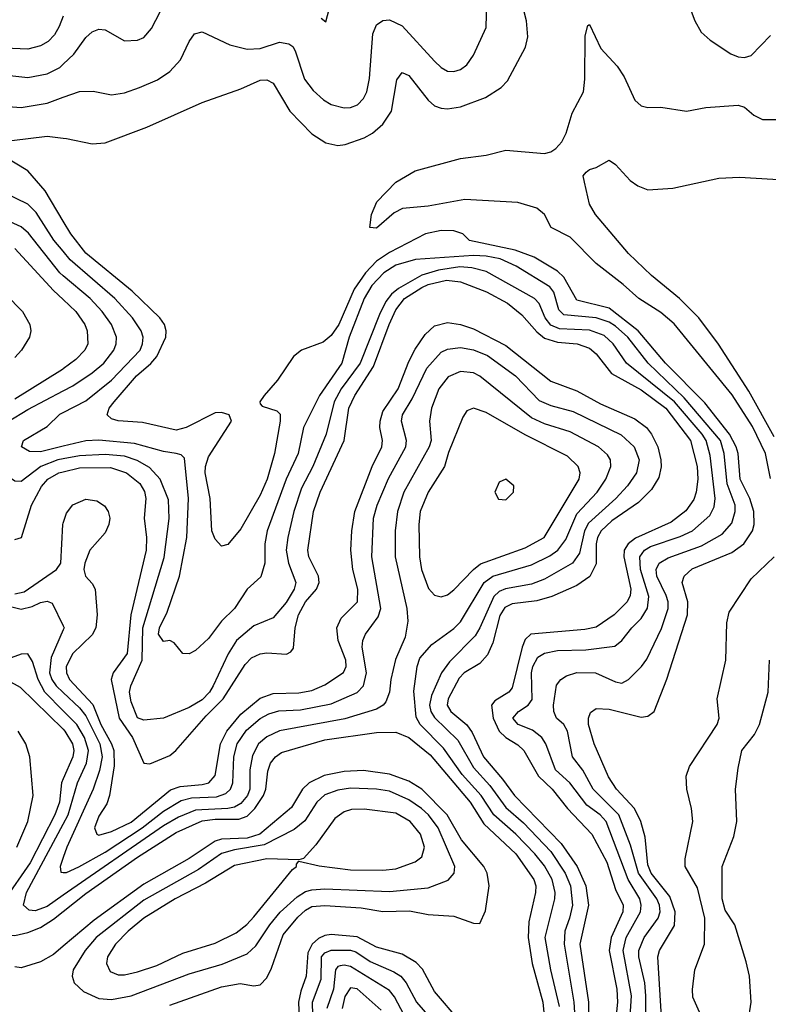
# Model space of a CAD drawing. Header units: inches. Extents: x 884549 to 1028252, y 526810 to 653624.
# Tile 425 of 656: x 919865 to 922183, y 613043 to 616094. Entities that reach past the tile are written whole.
import ezdxf

# ---------------------------------------------------------------- set-up
doc = ezdxf.new("R2010")
doc.units = ezdxf.units.IN
doc.header["$MEASUREMENT"] = 0
doc.layers.add('A9611', color=7, linetype='Continuous')
doc.layers.add('A9621', color=7, linetype='Continuous')

msp = doc.modelspace()

# ---------------------------------------------------------------- linework, layer by layer
at = {"layer": 'A9611', "color": 5}
for points, elevation in [([(920000, 616104.8), (919987.6, 616072.4), (919972.6, 616047.4), (919953.2, 616026.8), (919930, 616012.6), (919890, 616002.7), (919770, 616008.1), (919690, 615987.9), (919650, 615988.4), (919590, 615997), (919550.6, 616010.6), (919524.9, 616030), (919508.3, 616050), (919499.7, 616070), (919499.1, 616090), (919510, 616130)], 2280), ([(919770, 615927.9), (919890, 615914.3), (919950, 615925.7), (919990, 615946.1), (920000, 615955.7)], 2260), ([(919830, 615824.9), (919870, 615821.9), (919950, 615835.6), (920000, 615853.5)], 2240), ([(920000, 615469.9), (919944.1, 615564.1), (919890, 615625.8), (919817.6, 615670), (919799.5, 615690), (919803.3, 615696.7), (919815.1, 615710), (919840.7, 615719.3), (919950, 615732.6), (920000, 615727.3)], 2220), ([(920000, 615376.2), (919970.9, 615410.9), (919916, 615496), (919890, 615522.3), (919708.6, 615610)], 2240), ([(920000, 615300.7), (919990, 615309.2), (919892.4, 615432.4), (919870, 615452.3), (919802.5, 615482.5)], 2260), ([(919850, 615385.4), (919970, 615255.1), (920000, 615226.6)], 2280), ([(919822.4, 615242.4), (919874.4, 615190), (919896.9, 615150), (919899.7, 615130), (919895.4, 615110), (919870.7, 615070), (919850, 615047.4)], 2320), ([(920000, 615011.7), (919997.8, 615010), (919850, 614917.7)], 2280), ([(920000, 614733), (919983.6, 614730), (919930.7, 614709.3), (919870, 614663.4), (919850, 614664), (919790, 614705.4), (919719.6, 614719.6), (919695.2, 614730), (919676.9, 614750), (919663.1, 614776.9), (919665.2, 614790), (919770, 614822.4), (919830, 614848.5), (919890, 614886), (920000, 614943.5)], 2260), ([(920000, 614772.1), (919930, 614755.4), (919896.1, 614756.1), (919870.8, 614770), (919876.8, 614790), (919950, 614833.2), (919990, 614871.2), (920000, 614876.5)], 2240), ([(919850, 614483.7), (919870.5, 614490), (919901.9, 614590), (919932.4, 614647.6), (919952, 614670), (919986.8, 614690), (920000, 614693.3)], 2280), ([(919850, 614315.5), (919878.9, 614321.1), (919979.6, 614390), (919992.3, 614410), (919998.5, 614530), (920000, 614534.5)], 2320), ([(919820.4, 614280.4), (919870, 614268), (919904, 614276), (919930, 614288.6), (919950, 614292.2), (919966, 614286), (920000, 614216)], 2340), ([(920000, 614203.3), (919962.4, 614117.6), (919957.9, 614070), (919964.4, 614050), (919977.7, 614030), (920000, 614009)], 2340), ([(920000, 613952.4), (919943.4, 614010), (919922.3, 614050), (919905.3, 614105.3), (919890, 614129.1), (919870, 614128.2), (919827.7, 614112.3)], 2360), ([(919827.4, 614047.4), (919866.2, 614026.2), (920000, 613895.3)], 2380), ([(919856.2, 613530), (919890.5, 613610), (919907.3, 613690), (919897.1, 613810), (919884.2, 613850), (919860.7, 613890)], 2420), ([(920000, 613741.5), (919995, 613730), (919988.7, 613670), (919973.8, 613630), (919897.9, 613482.1), (919816, 613364), (919758.1, 613290), (919772.7, 613272.7), (919810, 613261.1), (919850, 613256.9), (919890, 613265.4), (919930, 613281.6), (919970, 613306.9), (920000, 613330.8)], 2380), ([(920000, 613381.2), (919950, 613346.6), (919913.1, 613333.1), (919894.5, 613334.5), (919877.3, 613350), (919886.5, 613390), (920000, 613601.2)], 2360), ([(920000, 613497.8), (919990.6, 613470), (919992.7, 613452.7), (920000, 613452.1)], 2340), ([(920000, 613223), (919970, 613197.6), (919930, 613174.8), (919870, 613156.6), (919850, 613158.9)], 2420)]:
    msp.add_lwpolyline(points, dxfattribs=dict(at, elevation=elevation))
at = {"layer": 'A9621', "color": 5}
for points, elevation in [([(920000, 615955.7), (920032.7, 615987.3), (920070, 616038.5), (920090, 616056.3), (920110, 616064.1), (920130, 616062), (920190, 616028.6), (920230, 616030.2), (920250, 616038.8), (920273.2, 616066.8), (920341.7, 616198.3)], 2260), ([(920000, 615853.5), (920050, 615871.4), (920092.6, 615872.6), (920150, 615861), (920190, 615867.7), (920236.3, 615883.7), (920292, 615908), (920330, 615933.1), (920363.6, 615970), (920390, 616026), (920406.9, 616050), (920430, 616056.5), (920515.9, 616015.9), (920570, 616002.9), (920610, 616004.7), (920670, 616024.3), (920699.1, 616019.1), (920711, 616011), (920717.7, 615997.7), (920746.9, 615910), (920774, 615874), (920805.7, 615845.7), (920830, 615830.8), (920870, 615821), (920890, 615821.4), (920911.6, 615830), (920930.3, 615849.7), (920940.2, 615870), (920948.6, 615911.4), (920959, 616050), (920970, 616078), (920990, 616091.1), (921010, 616093.2), (921050, 616075), (921150, 615965.2), (921170, 615945.5), (921190, 615934.8), (921210, 615933.2), (921230, 615939.8), (921250, 615954.4), (921270, 615983.6), (921309.9, 616070.1), (921311.4, 616150)], 2240), ([(920000, 615727.3), (920010, 615726.2), (920090, 615709.2), (920130, 615712.8), (920259.2, 615760.8), (920430, 615837.2), (920550, 615879.8), (920610, 615906), (920630, 615907.1), (920650, 615897.7), (920701.5, 615810), (920770, 615739.8), (920812.8, 615712.8), (920850, 615703.7), (920873.3, 615706.7), (920932.2, 615727.8), (920957.5, 615742.5), (920990, 615770.1), (921017, 615810), (921032.9, 615907.1), (921050, 615930.2), (921070, 615920.5), (921130, 615844.5), (921150, 615827.3), (921170, 615819.6), (921190, 615817.8), (921230, 615823.6), (921307.6, 615852.4), (921356.3, 615883.7), (921375.3, 615904.7), (921431.2, 616008.8), (921438.8, 616041.2), (921434.9, 616090), (921419.1, 616150)], 2220), ([(920799.1, 616099.1), (920812.9, 616087.1), (920829.9, 616150)], 2260), ([(921932.9, 616150), (921955.8, 616090), (921975.7, 616055.7), (922003.5, 616030), (922067.6, 615987.6), (922090, 615978.3), (922110, 615976.6), (922130, 615983.3), (922190, 616045.3)], 2220), ([(922190, 614672.8), (922174.8, 614750), (922134, 614834), (922071.8, 614931.8), (921891.4, 615151.4), (921850, 615186.8), (921782.5, 615230), (921733.8, 615273.8), (921650, 615338.4), (921570, 615420.3), (921510.7, 615450), (921489.9, 615490), (921466.3, 615510), (921408, 615528), (921243.2, 615536.8), (921130, 615516.6), (921050.8, 615509.2), (921024.6, 615495.4), (920970, 615448.4), (920949.6, 615450), (920954.5, 615490), (920970.8, 615530), (921029.8, 615590), (921090, 615625.4), (921230, 615664), (921310, 615674.6), (921370, 615689.7), (921490, 615679.3), (921510, 615684), (921525.7, 615694.3), (921544.2, 615715.8), (921557.4, 615742.6), (921575.6, 615804.4), (921610.5, 615870), (921615.4, 615910), (921615.9, 616044.1), (921624.4, 616075.6), (921630, 616078.7), (921664.9, 616004.9), (921715.2, 615950), (921736.8, 615916.8), (921770, 615844.9), (921790, 615826.7), (921810, 615821.7), (921850, 615823.2), (921930, 615810.2), (921990, 615821.6), (922090, 615829.4), (922110, 615822.9), (922138.2, 615798.2), (922164.9, 615784.9), (922230, 615784.2)], 2180), ([(922201.2, 614801.2), (922122.7, 614942.7), (922029, 615089), (921968.4, 615170), (921908.2, 615230), (921821.8, 615301.8), (921750, 615369.8), (921648.5, 615490), (921630, 615522.7), (921613.7, 615590), (921609.9, 615610), (921619, 615621), (921629.6, 615630), (921650, 615636), (921690, 615658.7), (921710, 615644.9), (921755.9, 615595.9), (921779.5, 615579.5), (921810, 615566.8), (921888, 615572), (922030, 615602.4), (922094.3, 615605.7), (922370, 615589.3)], 2160), ([(921853.2, 612986.8), (921841.5, 613190), (921846.8, 613210), (921892.3, 613287.7), (921895.1, 613330), (921877.8, 613377.8), (921820, 613450), (921810, 613475.1), (921801.5, 613561.5), (921788.2, 613610), (921768.9, 613650), (921713.4, 613710), (921688.2, 613748.2), (921644.4, 613850), (921626.4, 613910), (921626.3, 613930), (921633.1, 613946.9), (921650, 613959.8), (921690, 613958.1), (921790, 613932.6), (921810, 613935.8), (921829.5, 613950.5), (921869.2, 614050.8), (921933.4, 614250), (921934.5, 614290), (921916.3, 614350), (921922.3, 614370), (921947.5, 614392.5), (922070, 614443), (922107.8, 614470), (922134.7, 614510), (922139.2, 614530), (922138.3, 614570), (922126, 614610), (922096.1, 614670), (922089.5, 614750), (922084.2, 614770), (922062.9, 614810), (921986.8, 614906.8), (921865.1, 615030), (921780.5, 615130), (921690, 615199.8), (921590, 615224.6), (921550, 615296.2), (921530, 615314.4), (921458.4, 615358.4), (921399.5, 615379.5), (921257.6, 615410), (921237.1, 615430), (921210, 615439.4), (921170, 615440.4), (921121.9, 615430), (921010, 615372.9), (920970, 615346.1), (920935.9, 615310), (920901.2, 615258.8), (920853.6, 615150), (920830, 615115.1), (920805, 615095), (920737.9, 615070), (920712.8, 615050), (920663, 614977), (920622, 614930), (920608.4, 614910), (920610, 614903.8), (920616.5, 614896.5), (920661.9, 614881.9), (920671.3, 614871.3), (920671.9, 614850), (920654, 614750), (920631.8, 614670), (920610, 614621), (920550, 614516.1), (920510, 614468.4), (920490, 614462.4), (920470, 614484.2), (920460.2, 614510), (920455.5, 614610), (920439.7, 614690), (920440.1, 614710), (920450, 614739.8), (920521.3, 614850), (920513.8, 614870), (920490, 614877), (920470, 614875.4), (920380.2, 614830), (920350, 614822.2), (920245.6, 614845.6), (920170, 614850.9), (920150, 614857.7), (920135.8, 614870), (920142.4, 614890), (920157.7, 614910), (920226.4, 614990), (920271.6, 615028.4), (920289.7, 615050), (920317.4, 615110), (920318.9, 615130), (920313.6, 615150), (920299.2, 615170), (920213.1, 615253.1), (920070, 615370.3), (920023.6, 615430), (920000, 615469.9)], 2220), ([(920000, 614876.5), (920070, 614913.5), (920150, 614977.2), (920237.9, 615070), (920245.9, 615090), (920247.2, 615110), (920241.5, 615130), (920214.9, 615170), (920159.7, 615230), (920021.9, 615350), (920000, 615376.2)], 2240), ([(921803, 612930), (921804.2, 613070), (921800.8, 613110), (921782, 613190), (921782.1, 613210), (921798.7, 613250), (921842.5, 613310), (921848.5, 613330), (921846.6, 613350), (921838.2, 613370), (921781, 613450), (921756.6, 613536.6), (921720.5, 613630), (921640.6, 613710), (921608.5, 613768.5), (921577, 613810), (921561.7, 613890), (921549.9, 613909.9), (921527.6, 613930), (921518.9, 613950), (921518.4, 613970), (921527.7, 614032.3), (921540.8, 614050), (921558.7, 614061.3), (921590, 614071.3), (921647.7, 614070), (921710, 614042.3), (921730, 614037.9), (921750, 614050.1), (921790.4, 614090), (921807.2, 614112.8), (921852.1, 614207.9), (921873.1, 614270), (921873, 614290), (921866.9, 614310), (921837.8, 614370), (921835.5, 614390), (921844.9, 614410), (921873.1, 614426.9), (921976.4, 614463.6), (922040.3, 614499.7), (922070, 614533.5), (922080.9, 614570), (922080.2, 614590), (922056, 614656), (922046.5, 614750), (922035, 614790), (921922.2, 614922.2), (921811.6, 615030), (921747.8, 615110), (921710, 615144.1), (921690, 615156.8), (921650, 615170.4), (921550, 615179.4), (921534.8, 615194.8), (921519.4, 615250), (921506.7, 615266.7), (921402.2, 615330), (921352.8, 615352.8), (921310, 615361.7), (921270, 615363.1), (921091, 615351), (921030, 615332.9), (920993, 615310), (920955.5, 615270), (920932.3, 615230), (920884.9, 615110), (920863.1, 615030), (920793.8, 614930), (920743.8, 614830), (920727.7, 614750), (920690, 614670.6), (920631.7, 614510), (920624.7, 614470), (920624.7, 614410), (920611.9, 614368.1), (920570, 614329.8), (920530.1, 614270), (920490.1, 614230), (920450, 614176.5), (920410, 614139.3), (920390, 614128.7), (920370, 614129.7), (920343.7, 614163.7), (920330, 614170.9), (920310, 614167.8), (920295.4, 614190), (920298.6, 614210), (920321.4, 614258.6), (920360.1, 614370), (920382.9, 614490), (920388.3, 614610), (920375.2, 614735.2), (920365.3, 614745.3), (920350, 614749.9), (920310, 614755.6), (920220.6, 614780.6), (920110, 614790.8), (920070, 614788.9), (920000, 614772.1)], 2240), ([(921754.9, 612990), (921760.1, 613070), (921733.4, 613210), (921743.3, 613250), (921787, 613330), (921789.9, 613350), (921785.5, 613370), (921749.5, 613430), (921681.5, 613610), (921662.8, 613630), (921620.8, 613660.8), (921568.3, 613730), (921524.8, 613770), (921494.6, 613850), (921482.2, 613870), (921452.7, 613892.7), (921408.2, 613910), (921392.1, 613930), (921409.9, 613950), (921439.6, 613970), (921451.9, 613988.1), (921449.5, 614070), (921453.7, 614090), (921470, 614119.1), (921490, 614131.2), (921530, 614139.2), (921618.1, 614141.9), (921707.6, 614152.4), (921729.8, 614170.2), (921760.5, 614210), (921790, 614238.6), (921809, 614271), (921812.8, 614307.2), (921787.3, 614390), (921785.1, 614430), (921799.9, 614450), (921818.5, 614461.5), (921910, 614492.3), (921948.2, 614510), (922001.9, 614558.1), (922015.8, 614584.2), (922018.6, 614610), (922003.6, 614743.6), (921990.9, 614790), (921978.1, 614810), (921892.8, 614910), (921744.5, 615030), (921702.7, 615090), (921675.2, 615115.2), (921630, 615132.1), (921536.6, 615136.6), (921510, 615147), (921492.5, 615170), (921474.1, 615214.1), (921458.8, 615230), (921310, 615313.3), (921265.5, 615325.5), (921228.5, 615328.5), (921162.3, 615317.7), (921110, 615302.6), (921038.5, 615261.5), (921016.8, 615243.2), (920999.4, 615220.6), (920979, 615181), (920919.5, 615030), (920861, 614950), (920838.9, 614910), (920813.9, 614810), (920773.3, 614710), (920737.6, 614642.4), (920714.1, 614570), (920695, 614490), (920690.7, 614450), (920697.3, 614410), (920719.9, 614350), (920714.9, 614330), (920690, 614287.8), (920650, 614240.5), (920590, 614215.6), (920536.8, 614170), (920510.5, 614129.5), (920464.7, 614030), (920452.5, 614010), (920430, 613986.7), (920390, 613962.4), (920310, 613929.9), (920250, 613923.6), (920230, 613930.7), (920210, 613980.4), (920205.2, 614010), (920209.3, 614030), (920244, 614110), (920246.1, 614210), (920312.3, 614427.7), (920328.3, 614548.3), (920326.2, 614606.2), (920300.1, 614670), (920266.8, 614706.8), (920228.5, 614728.5), (920190, 614741.5), (920130, 614746.6), (920050, 614742.1), (920000, 614733)], 2260), ([(920000, 614943.5), (920030, 614959.2), (920090, 614999.5), (920125.9, 615030), (920156.9, 615070), (920164, 615090), (920164.8, 615110), (920149.9, 615150), (920120.7, 615190), (920083.3, 615230), (920000, 615300.7)], 2260), ([(920000, 614693.3), (920050, 614705.8), (920146, 614706), (920196.4, 614690), (920237.3, 614657.3), (920252, 614632), (920255.7, 614610), (920250.7, 614550), (920257.9, 614490), (920256.7, 614450), (920209.8, 614250.2), (920197.7, 614130), (920155.1, 614070), (920148.6, 614050), (920173.5, 613930), (920214.9, 613870), (920250, 613790.7), (920268.2, 613788.2), (920330, 613813.8), (920348.8, 613830), (920442.7, 613937.3), (920495.3, 613990), (920563.4, 614096.6), (920583.5, 614116.5), (920610, 614129.5), (920630, 614132.3), (920691.4, 614128.6), (920704.7, 614135.3), (920713.4, 614146.6), (920718.5, 614210), (920728.4, 614250), (920750.3, 614290), (920783.8, 614330), (920792.6, 614350), (920790.3, 614370), (920760.4, 614430), (920757, 614450), (920775.3, 614570), (920795.1, 614630), (920869.8, 614790.2), (920884.7, 614890), (920902.6, 614930), (920961, 615019), (921009, 615150), (921030, 615195.3), (921056.3, 615230), (921110, 615264.6), (921130, 615273.6), (921186.6, 615286.6), (921230, 615281.3), (921310.8, 615250.8), (921375.9, 615215.9), (921419.6, 615179.6), (921466.7, 615126.7), (921490, 615107.4), (921530, 615094.8), (921590.9, 615090), (921630, 615076), (921650, 615058.4), (921698.1, 614998.1), (921790, 614946.7), (921866.4, 614890), (921942.7, 614790), (921962.9, 614710), (921964.9, 614670), (921960.2, 614630), (921952.4, 614607.6), (921927.7, 614572.3), (921882.7, 614537.3), (921772.4, 614487.6), (921749.6, 614470), (921737, 614450), (921735.4, 614430), (921757.2, 614330), (921755, 614310), (921745.8, 614290), (921706, 614250), (921650, 614211.9), (921615.6, 614204.4), (921448.2, 614190), (921430, 614173.2), (921420.6, 614150), (921390, 614024.3), (921379.4, 614010), (921336.7, 613983.3), (921325.9, 613970), (921331.6, 613930), (921350, 613889.7), (921370, 613869.9), (921407.5, 613847.5), (921426.2, 613830), (921471.7, 613750), (921513.9, 613710), (921561, 613650), (921636.6, 613570), (921683.2, 613483.2), (921710, 613399.5), (921733.3, 613350), (921732.9, 613330), (921696.7, 613250), (921690.2, 613210), (921714, 613090), (921716.2, 613050), (921710, 612990)], 2280), ([(920000, 615226.6), (920038.6, 615190), (920066.6, 615150), (920074.6, 615130), (920076.7, 615090), (920067.3, 615070), (920039.3, 615040.7), (920000, 615011.7)], 2280), ([(920000, 614534.5), (920010, 614564.6), (920029.4, 614590.6), (920070, 614608.5), (920103.7, 614603.7), (920127.9, 614587.9), (920138.9, 614570), (920144.1, 614550), (920140.9, 614530), (920130, 614504.2), (920082.8, 614450), (920066.7, 614410), (920064.3, 614390), (920069.5, 614369.5), (920090, 614347.3), (920098.9, 614330), (920105.2, 614250), (920101.2, 614210), (920090, 614187.7), (920029.8, 614130.2), (920009.1, 614090), (920009.7, 614070), (920019.9, 614050), (920092.1, 613972.1), (920116.2, 613910), (920149.8, 613850), (920156.3, 613830), (920157.9, 613782.1), (920142.9, 613690), (920135.1, 613664.9), (920110, 613626.3), (920096.6, 613590), (920104.2, 613570), (920110, 613567.6), (920150, 613578.3), (920210, 613607.7), (920332.3, 613707.7), (920362.1, 613717.9), (920430, 613724), (920451.1, 613730), (920470, 613752.5), (920487.5, 613850), (920506.3, 613890), (920550, 613942.4), (920610, 613991.8), (920650, 614006.7), (920730, 614008.1), (920770, 614015.7), (920810, 614032.6), (920868.2, 614071.8), (920875.9, 614090), (920874.9, 614110), (920851.2, 614170), (920847.3, 614210), (920860.4, 614239.6), (920911.2, 614290), (920911.9, 614330), (920897.1, 614390), (920890.7, 614450), (920893.6, 614510), (920902.6, 614570), (920957, 614710), (920986.2, 614770), (920988.2, 614790), (920980.1, 614830), (920980.9, 614850), (920990, 614879.9), (921037, 614950), (921070, 615035.2), (921090, 615073.2), (921121.1, 615118.9), (921150, 615144.9), (921190, 615155.8), (921230, 615149.9), (921270, 615136), (921370, 615084.4), (921510, 614973.9), (921590, 614944.3), (921663.8, 614903.8), (921770, 614856.8), (921805.6, 614830), (921821.5, 614810), (921840.7, 614770), (921850.9, 614730), (921851.4, 614708.6), (921844.4, 614675.6), (921821.8, 614638.2), (921781.7, 614598.3), (921699.1, 614540.9), (921665.9, 614510), (921654.7, 614490), (921650.4, 614470), (921650, 614407.9), (921631.1, 614368.9), (921590, 614340.6), (921512.8, 614307.2), (921467, 614293), (921390, 614283.9), (921367.6, 614272.4), (921352.4, 614247.6), (921330, 614162.9), (921313.7, 614126.3), (921290, 614099.1), (921242, 614070), (921225.8, 614054.2), (921191.5, 613990), (921188.4, 613970), (921199.7, 613950), (921250, 613909.1), (921265.8, 613885.8), (921300.9, 613810), (921360.6, 613740.6), (921397.1, 613690), (921542, 613542), (921591.6, 613470), (921618.4, 613410), (921626.1, 613350), (921600, 613230), (921626.2, 613050), (921625.4, 612970)], 2320), ([(920000, 613452.1), (920010, 613451.4), (920048.8, 613468.8), (920130, 613514.9), (920244.3, 613590), (920310, 613641.9), (920365.4, 613674.6), (920396.8, 613683.2), (920474.2, 613685.8), (920503.4, 613696.6), (920517.6, 613710), (920525.4, 613730), (920528.1, 613810), (920538.9, 613850), (920567, 613893), (920610, 613928.3), (920636.9, 613943.1), (920667.5, 613952.5), (920735.2, 613955.2), (920830, 613974.6), (920910, 614009.2), (920929.7, 614030), (920939.5, 614070), (920925.9, 614150), (920927.5, 614170), (920936, 614190), (920975.7, 614244.3), (920983.7, 614270), (920955.5, 614430), (920960.7, 614550), (920972.6, 614590), (921007.4, 614672.6), (921061.1, 614770), (921063.3, 614790), (921047, 614850), (921050.9, 614870), (921080.6, 614919.4), (921125.8, 615014.2), (921170, 615063.5), (921190, 615073.6), (921230, 615078.6), (921270, 615071.5), (921313.5, 615053.5), (921400.6, 614990), (921473.6, 614913.6), (921510, 614898.2), (921579.5, 614879.5), (921727.3, 614807.3), (921768, 614770), (921782.9, 614730), (921775.3, 614690), (921747, 614650), (921710.7, 614610), (921626, 614534), (921614.4, 614510), (921598.7, 614441.3), (921577.2, 614410), (921490, 614360.4), (921450, 614345.1), (921369.6, 614330.4), (921350, 614322.4), (921333.1, 614306.9), (921290.5, 614209.5), (921275.1, 614184.9), (921195.6, 614104.4), (921171.2, 614070), (921140.4, 613999.6), (921134.3, 613970), (921138.4, 613950), (921150, 613932.3), (921221.8, 613861.8), (921270, 613776.7), (921321.2, 613721.2), (921370, 613652.6), (921425.2, 613605.2), (921510, 613516.9), (921554, 613450), (921570.9, 613410), (921576.5, 613350), (921568, 613310), (921553, 613270), (921550.7, 613230), (921581.5, 613050), (921592.7, 612870)], 2340), ([(921537, 613037), (921509.7, 613150), (921491.9, 613250), (921521.8, 613370), (921523.6, 613390), (921514.2, 613430), (921490, 613471.9), (921460.5, 613510), (921401.9, 613570), (921333, 613630), (921293.9, 613690), (921234.9, 613754.9), (921177.4, 613837.4), (921105, 613910), (921092.9, 613932.9), (921086, 614014), (921096.2, 614090), (921104.2, 614115.8), (921141.5, 614158.5), (921210, 614207.2), (921230, 614227.9), (921303.3, 614350), (921330.2, 614369.8), (921450, 614405.2), (921507, 614433), (921531.9, 614450), (921556.4, 614483.6), (921590, 614563), (921653.3, 614630), (921679.7, 614670), (921695.2, 614710), (921694.3, 614730), (921685.5, 614745.5), (921657.9, 614770), (921570, 614816.8), (921490, 614842.2), (921450, 614860.1), (921290, 614989.9), (921270, 614999.3), (921230, 615004), (921192.3, 614987.7), (921162.6, 614950), (921140.5, 614890), (921134.3, 614850), (921139.1, 614790), (921133.3, 614770), (921055, 614630), (921035.5, 614570), (921028.2, 614510), (921028.2, 614430), (921064, 614270), (921066.6, 614230), (921058.8, 614181.2), (921028.7, 614111.3), (921014.3, 614050), (921010.7, 614010), (920999.3, 613980.7), (920990.4, 613969.6), (920970, 613957.8), (920872.5, 613927.5), (920670, 613890.3), (920630, 613872.5), (920605, 613850), (920585.6, 613814.4), (920577.6, 613770), (920577.9, 613710), (920570.1, 613690), (920550, 613665.1), (920530, 613653.7), (920510, 613650), (920410, 613645.3), (920356.8, 613623.2), (920310, 613596), (920000, 613381.2)], 2360), ([(921974, 613010), (921950, 613065.3), (921949, 613089), (921955.5, 613150), (921985.4, 613230), (921986.9, 613310), (921964, 613404), (921925.9, 613470), (921925.6, 613494.4), (921949.1, 613610), (921944.9, 613650), (921930.5, 613710), (921928.5, 613750), (921939.5, 613780.5), (922024.9, 613910), (922031.3, 613930), (922024.6, 613990), (922051.9, 614110), (922055.3, 614224.7), (922062.2, 614257.8), (922130, 614361.5), (922200.9, 614430)], 2180), ([(920000, 614216), (920002.9, 614210), (920000, 614203.3)], 2340), ([(922102.5, 612870), (922129.8, 613050), (922124.5, 613130), (922115, 613175), (922079.8, 613290), (922050, 613334.5), (922039.9, 613370), (922040.2, 613470), (922076.6, 613563.4), (922086.2, 613610), (922081.8, 613710), (922090, 613774.8), (922101.6, 613830), (922140.4, 613879.6), (922155.8, 613910), (922182.9, 614010), (922186.8, 614110)], 2160), ([(920000, 614009), (920050, 613961.9), (920070, 613937.1), (920113.6, 613850), (920120.8, 613810), (920112.5, 613767.5), (920093.1, 613710), (920010.9, 613530), (920000, 613497.8)], 2340), ([(920000, 613601.2), (920015.5, 613630), (920044.3, 613730), (920072.4, 613790), (920078.7, 613830), (920066.3, 613870), (920041.7, 613910), (920000, 613952.4)], 2360), ([(920000, 613895.3), (920005.4, 613890), (920028.9, 613850), (920032.4, 613830), (920029.7, 613810), (920000, 613741.5)], 2380), ([(920000, 613330.8), (920070, 613386.4), (920230, 613499.4), (920350, 613575.1), (920430, 613611.3), (920470, 613617.4), (920543.3, 613616.7), (920570, 613626.6), (920593.2, 613650), (920619.9, 613690), (920627.8, 613710), (920633.9, 613766.1), (920641.9, 613790), (920656.8, 613810), (920676.4, 613823.6), (920810, 613862.3), (920970, 613885.8), (921030, 613886.5), (921070, 613869.6), (921136.6, 613816.6), (921260.2, 613670), (921302.1, 613602.1), (921401.3, 613510), (921457.4, 613430), (921463.3, 613410), (921462.6, 613390), (921441.5, 613298.5), (921439.7, 613250), (921452.1, 613170), (921485.3, 613050), (921500.7, 612890)], 2380), ([(920330, 613041.1), (920490, 613097.1), (920547.4, 613107.4), (920590, 613100.9), (920610, 613103.8), (920630, 613125.4), (920644.5, 613155.5), (920681.3, 613258.7), (920726.3, 613313.7), (920750, 613335.4), (920770, 613346), (920810, 613349.8), (920922.6, 613342.6), (920990, 613330.4), (921072.6, 613332.6), (921130, 613321.6), (921210, 613316.8), (921270, 613294.9), (921290, 613293.7), (921307.6, 613332.4), (921319.3, 613410), (921312.5, 613450), (921302.6, 613470), (921233.2, 613553.2), (921188.6, 613630), (921110, 613709.9), (921070, 613734.7), (921010, 613755.9), (920930, 613767.8), (920870, 613764.8), (920807.7, 613752.3), (920761.4, 613730), (920740.4, 613710), (920707, 613653), (920609.3, 613570.7), (920570, 613558.4), (920490, 613554.9), (920470, 613549), (920390, 613494.9), (920250, 613415.4), (920095.9, 613304.1), (920000, 613223)], 2420), ([(921229.2, 612990), (921150, 613083.1), (921112.2, 613152.2), (921093.1, 613173.1), (921050, 613199), (920970, 613219.9), (920910, 613252.6), (920830, 613259.1), (920810, 613257), (920790, 613247.2), (920771.2, 613230), (920757.3, 613202.7), (920752, 613130), (920735.5, 613084.5), (920728.9, 613050), (920732.9, 612947.1)], 2380), ([(920772.5, 613010), (920772.1, 613050), (920798.5, 613121.5), (920799.4, 613190), (920810, 613203), (920829.4, 613210.6), (920890, 613210.8), (920905.7, 613205.7), (920950, 613176), (921023.8, 613143.8), (921045.3, 613130), (921062.4, 613110), (921094.4, 613050), (921163.5, 612970)], 2360), ([(921055.6, 613010), (921026.1, 613066.1), (921010, 613086), (920890, 613160.3), (920870, 613164.9), (920857.3, 613162.7), (920850, 613160.3), (920842.9, 613150), (920837.3, 613090), (920816, 613030)], 2340), ([(920984.8, 613024.8), (920910, 613091), (920890, 613094), (920872.3, 613067.7), (920863.5, 613030)], 2320)]:
    msp.add_lwpolyline(points, dxfattribs=dict(at, elevation=elevation))
for points, elevation in [([(921270.2, 614889.8), (921250, 614882), (921237.4, 614862.6), (921193.1, 614753.1), (921181.1, 614710), (921129.7, 614630), (921105.5, 614570), (921101.4, 614530), (921102.7, 614430), (921108.9, 614390), (921131.4, 614331.4), (921150, 614311), (921170, 614305.7), (921190, 614312.1), (921210, 614327.1), (921269.9, 614390), (921292.3, 614407.7), (921430, 614457.6), (921489.3, 614490), (921597.3, 614670), (921600.4, 614690), (921594.5, 614710), (921561.2, 614741.2), (921430, 614807.7), (921310, 614876.4)], 2380), ([(921370, 614670.6), (921350, 614661.1), (921336.1, 614630), (921348, 614608), (921370, 614606.7), (921394.6, 614630), (921395.5, 614650)], 2420), ([(920890, 613713.1), (920850, 613707.2), (920810, 613692.3), (920785.6, 613670), (920748.4, 613611.6), (920715.6, 613584.4), (920622.5, 613537.5), (920530, 613522.3), (920489.7, 613510.3), (920419.2, 613460.8), (920250, 613365.7), (920102.5, 613250), (920068.2, 613210), (920031.1, 613150), (920027.3, 613130), (920033.4, 613110), (920063.2, 613083.2), (920110, 613060.8), (920150, 613057.9), (920210, 613069.4), (920390, 613137.6), (920492.3, 613167.7), (920570, 613199.4), (920596, 613224), (920639.8, 613290), (920671.4, 613328.6), (920723.9, 613376.1), (920750, 613392.3), (920770, 613398.2), (920810, 613400.8), (921010, 613393), (921130, 613404.6), (921191.9, 613428.1), (921210.8, 613449.2), (921213, 613470), (921160.5, 613590), (921131.5, 613630), (921109.2, 613650), (921070, 613676.7), (921010, 613703.5), (920970, 613710.2)], 2440), ([(920931.6, 613648.4), (920893.1, 613646.9), (920870, 613640.1), (920840.6, 613619.4), (920782.2, 613537.8), (920744.5, 613495.5), (920729.2, 613490.8), (920630, 613494.2), (920530, 613473.7), (920440.9, 613419.1), (920346.5, 613370), (920250, 613309.9), (920201.1, 613270), (920161.4, 613230), (920137.5, 613190), (920134.1, 613170), (920145.1, 613145.1), (920170, 613134.8), (920190, 613134.5), (920230, 613144), (920290, 613164), (920370, 613201.5), (920470, 613232.8), (920535.7, 613264.3), (920569, 613291), (920590, 613314.5), (920710, 613460.9), (920722.4, 613470), (920722.4, 613477.6), (920730, 613486.8), (920792.4, 613472.4), (920890, 613460.1), (920990, 613458.7), (921030, 613463.4), (921090, 613484.7), (921110, 613500.6), (921118.8, 613530), (921106.2, 613570), (921074.2, 613610), (921030, 613635.5)], 2460)]:
    msp.add_lwpolyline(points, close=True, dxfattribs=dict(at, elevation=elevation))

doc.saveas('drawing.dxf')
